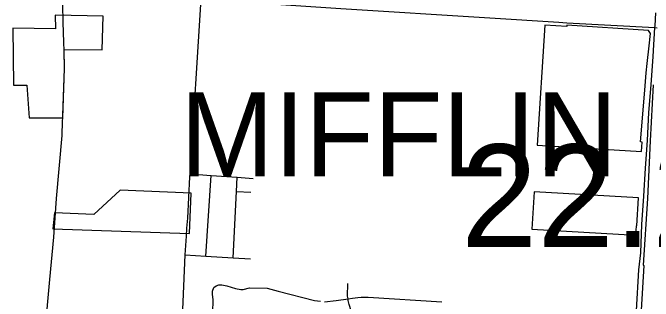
# Model space of a CAD drawing. Extents: x 1659811 to 1934326, y 644115 to 934867.
# Drawn here: x 1846415 to 1853271, y 733185 to 736276 of the extents above; entities that cross this region are included whole.
import ezdxf

# ---------------------------------------------------------------- set-up
doc = ezdxf.new("R2010")
doc.units = 0
for name, color, linetype in [('Default', 7, 'Continuous'), ('GM_X_City_Street', 7, 'Continuous'), ('GM_X_Corporation', 7, 'Continuous'), ('GM_X_County_Road', 7, 'Continuous'), ('GM_X_Township_Text', 7, 'Continuous')]:
    doc.layers.add(name, color=color, linetype=linetype)

msp = doc.modelspace()

# ---------------------------------------------------------------- linework, layer by layer
at = {"layer": 'GM_X_City_Street'}
for points in [[(1846953.9, 736172.3), (1846952.3, 736215.2), (1846948.8, 736321.1), (1846946.9, 736436.7)], [(1848310.9, 734518.3), (1848312.4, 734550.7), (1848429.6, 736426.8)], [(1848418.6, 736427.5), (1848429.6, 736426.8), (1849926.5, 736322.5), (1851522.3, 736223.7), (1852259.1, 736174.5)], [(1852999.3, 731979), (1852998.2, 732019.1), (1853029, 732220.6), (1853046, 732657.8), (1853090.4, 733084.8), (1853117.4, 733522.5), (1853138.3, 733705.5), (1853148.7, 734008.6), (1853172.2, 734311.7), (1853187.9, 734609.6), (1853208.8, 734907.5), (1853224.5, 735208), (1853248, 735505.9), (1853269.9, 735806.4), (1853290.1, 736117.5), (1853291.2, 736137.1), (1853299.5, 736274.4)], [(1852259.1, 736174.5), (1852345.8, 736168.7), (1853290.1, 736117.5), (1853311.9, 736115.9)], [(1846647.4, 732279.6), (1846651.1, 732291.6), (1846676.9, 732374), (1846704.9, 732465.2), (1846722.8, 732539.8), (1846738, 732621.5), (1846759.8, 732864), (1846811.7, 733418.3), (1846853.4, 733871.5), (1846882.1, 734285.1), (1846942.8, 734961.7), (1846948.4, 735114.9)], [(1848312.4, 734550.7), (1848537.4, 734533.9), (1848816.3, 734513.1), (1848986.3, 734500.4)], [(1848480.5, 733669.7), (1848537.4, 734533.9)], [(1848772.2, 733651), (1848808.6, 734362.6), (1848816.3, 734513.1)], [(1848808.6, 734362.6), (1848962.2, 734354.4)], [(1848192.1, 732344), (1848231.1, 733011), (1848261.3, 733683.7), (1848273.2, 733882.2)], [(1848261.3, 733683.7), (1848480.5, 733669.7), (1848772.2, 733651), (1848958.1, 733639.1)], [(1848556, 733065.7), (1848558.6, 733199.6), (1848552.7, 733261), (1848552.7, 733294.7), (1848566.2, 733330.9), (1848591.4, 733352), (1848620, 733361.3), (1848651.2, 733361.3), (1848707.6, 733349.5), (1848752.2, 733334.3), (1848800.2, 733320), (1848857.4, 733309.9), (1848879.3, 733310.7), (1848950, 733329.2), (1849138.6, 733325.9), (1849256.4, 733293.8), (1849644.2, 733194.2), (1849708, 733184.8)], [(1850078.8, 731766.1), (1850085.4, 731794), (1850106.1, 731827.6), (1850141.2, 731881), (1850157.8, 731908.7), (1850166.2, 731926.6), (1850174.8, 731950.9), (1850181.8, 732002.4), (1850184.5, 732130.6), (1850185.9, 732393.1), (1850194, 732495.2), (1850193, 732543.3), (1850191.7, 732577.3), (1850189, 732599.8), (1850188.3, 732605.5), (1850177.7, 732673.9), (1850130.9, 732833.2), (1850098.7, 732913), (1850062.4, 733003), (1850015.5, 733150.2), (1850006.4, 733194.5), (1850003.7, 733211), (1849999.3, 733238.8), (1850000.1, 733377)], [(1849751.9, 733179.9), (1849878.3, 733193.3), (1850003.7, 733211), (1850050.9, 733217.6), (1850107, 733224.5), (1850145.1, 733227.7), (1850219.2, 733228.1), (1851006.6, 733179.4)]]:
    msp.add_lwpolyline(points, dxfattribs=at)
at = {"layer": 'GM_X_Corporation'}
for points in [[(1846414.6, 736111.4), (1846422.4, 735502.3), (1846563.9, 735502.3), (1846588.5, 735151.6), (1846948.9, 735151.6), (1846951.3, 735178.7), (1846968.3, 735678.4), (1846965.9, 735881.4), (1847370.5, 735879.1), (1847381.1, 736241.1), (1846869.8, 736252.7), (1846871, 736102.7)], [(1852027.4, 734857.9), (1853145.9, 734789.2), (1853152.3, 734891.4), (1853134, 734892.6), (1853182.6, 735445.9), (1853196.8, 735632.4), (1853205.2, 735732.5), (1853227.3, 735923.8), (1853242.1, 736052.7), (1853220.4, 736085.6), (1852346.3, 736143.7), (1852345.3, 736130.6), (1852110.3, 736145.3)], [(1846862.2, 734132), (1846843.7, 733959.4), (1848305.7, 733910.4), (1848325.4, 734342.6), (1847563.7, 734377.1), (1847283.8, 734114.9)], [(1851996.1, 734357), (1851971.2, 733957.4), (1853085.3, 733892.9), (1853091.5, 733994.7), (1853096.6, 733994.4), (1853115.1, 734293.6)]]:
    msp.add_lwpolyline(points, close=True, dxfattribs=at)
msp.add_lwpolyline([(1853270.8, 735504.5), (1853238.7, 734905.4), (1853208.4, 734287.8), (1853162.1, 733570.4), (1853172.3, 733569.7), (1853085.7, 732132.1)], dxfattribs=at)
at = {"layer": 'GM_X_County_Road'}
for points in [[(1846948.4, 735114.9), (1846949.7, 735151.8), (1846967.9, 735679.6), (1846965.3, 735867.1), (1846961.9, 735962.6), (1846953.9, 736172.3)], [(1848273.2, 733882.2), (1848278.4, 733969.1), (1848289.2, 734076.1), (1848310.9, 734518.3)]]:
    msp.add_lwpolyline(points, dxfattribs=at)

# ---------------------------------------------------------------- texts
at = {"layer": 'Default'}
msp.add_text('22.25', height=1100, dxfattribs=at).set_placement((1851212.5, 733766.1))
at = {"layer": 'GM_X_Township_Text'}
msp.add_text('MIFFLIN', height=900, rotation=0.00001, dxfattribs=at).set_placement((1848207.4, 734522.3))

doc.saveas('drawing.dxf')
